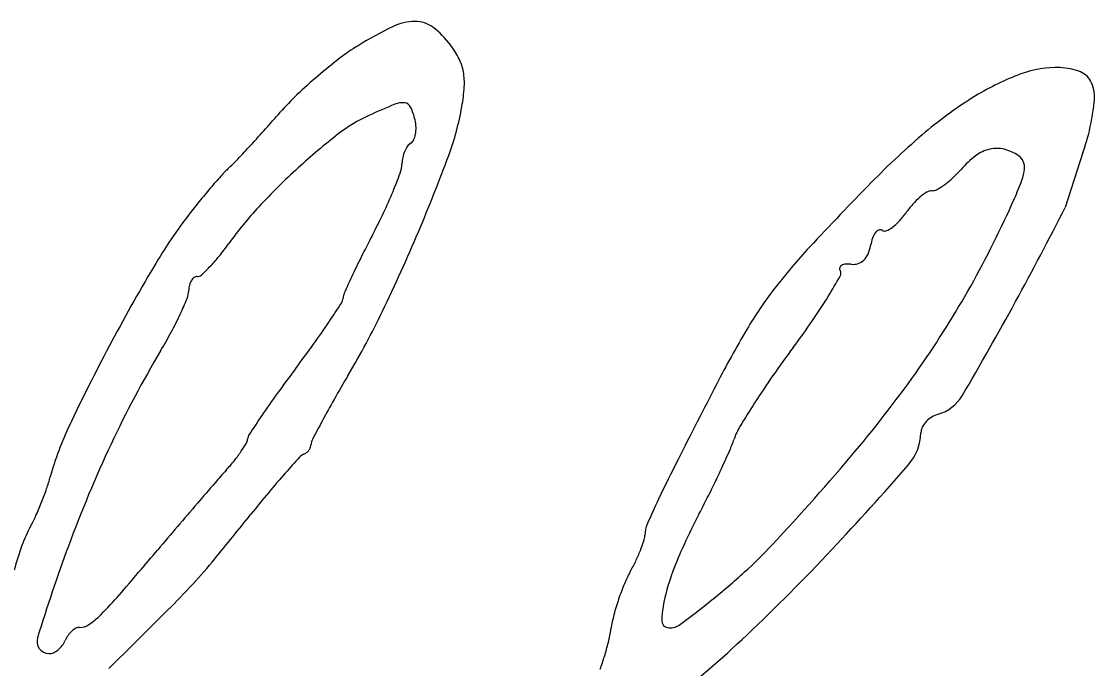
# Model space of a CAD drawing. Extents: x 44.2 to 78.2, y 4.5 to 26.5.
# Drawn here: x 71.5804 to 71.8127, y 7.6913 to 7.8316 of the extents above; entities that cross this region are included whole.
import ezdxf

# ---------------------------------------------------------------- set-up
doc = ezdxf.new("R2010")
doc.units = 0
doc.layers.add('SH_Text', color=7, linetype='Continuous')

msp = doc.modelspace()

# ---------------------------------------------------------------- linework, layer by layer
at = {"layer": 'SH_Text'}
msp.add_line((71.81021188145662, 7.803183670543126), (71.80636265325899, 7.791265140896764), dxfattribs=at)
for centre, radius, start, end in [((71.66568774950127, 7.820205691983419), 0.011357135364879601, 90.48004497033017, 115.90598454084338), ((71.6656460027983, 7.8251883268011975), 0.006374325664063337, 53.31136134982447, 90.48005043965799), ((71.69756816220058, 7.754567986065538), 0.08432746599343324, 115.90597378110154, 121.70375710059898), ((71.65852532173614, 7.815631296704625), 0.018292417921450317, 36.37299766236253, 53.3112661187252), ((71.65629962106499, 7.813991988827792), 0.021056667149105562, 26.68432398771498, 36.37299402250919), ((71.67945924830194, 7.7838846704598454), 0.04986878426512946, 121.70385018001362, 127.38894615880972), ((71.71438035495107, 7.738191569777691), 0.10737828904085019, 127.38897143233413, 130.5927427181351), ((71.66562957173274, 7.81868127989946), 0.010614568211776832, 10.509301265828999, 26.684262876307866), ((71.71556424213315, 7.736809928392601), 0.10919777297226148, 130.59273507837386, 133.78459116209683), ((71.6633766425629, 7.818263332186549), 0.01290593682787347, 356.1622465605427, 10.509360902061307), ((71.81655702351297, 7.766883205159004), 0.05684293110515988, 110.35511499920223, 121.36941862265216), ((71.80453234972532, 7.799294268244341), 0.022273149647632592, 88.18437264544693, 110.3551118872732), ((71.80482677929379, 7.8085824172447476), 0.012980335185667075, 68.07832060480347, 88.18438090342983), ((71.80803376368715, 7.816551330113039), 0.004390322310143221, 23.002995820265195, 68.07830734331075), ((71.63579199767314, 7.82011374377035), 0.04055257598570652, 350.05002928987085, 356.1622685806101), ((71.80444701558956, 7.815028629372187), 0.008286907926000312, 353.30455185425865, 23.002965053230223), ((71.68074871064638, 7.773134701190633), 0.058882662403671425, 133.78453871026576, 138.85232640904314), ((71.83169730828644, 7.742049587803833), 0.08592792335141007, 121.36940014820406, 130.32521116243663), ((71.72577001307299, 7.656658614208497), 0.16971812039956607, 112.36810504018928, 114.42038500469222), ((71.66291653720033, 7.809393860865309), 0.004555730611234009, 84.48502754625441, 112.36816572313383), ((71.66320217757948, 7.812352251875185), 0.0015835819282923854, 24.805273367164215, 84.48500790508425), ((71.65181554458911, 7.80708958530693), 0.01412754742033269, 12.8393945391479, 24.805389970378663), ((71.61593375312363, 7.823597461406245), 0.060714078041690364, 339.6947504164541, 350.04998333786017), ((71.75493978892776, 7.820840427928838), 0.058134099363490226, 346.25020941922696, 353.3045289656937), ((71.36776732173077, 8.046624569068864), 0.35675426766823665, 318.0838943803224, 318.8523424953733), ((71.66925055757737, 7.7811374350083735), 0.033008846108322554, 114.42046628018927, 127.91108268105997), ((71.65708817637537, 7.808291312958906), 0.008719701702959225, 2.25521428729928, 12.839381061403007), ((71.37212421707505, 8.042712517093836), 0.35089878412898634, 317.30589627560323, 318.0839699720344), ((71.65888928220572, 7.808362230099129), 0.006917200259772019, 349.66430567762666, 2.255319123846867), ((71.73695452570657, 7.6942025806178), 0.14319730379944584, 127.91108893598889, 132.44832180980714), ((71.66390445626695, 7.806559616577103), 0.0015476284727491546, 299.9018717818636, 335.00603089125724), ((71.6607756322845, 7.808018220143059), 0.004999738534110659, 335.0059279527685, 349.6641696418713), ((71.8878177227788, 7.675933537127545), 0.17265066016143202, 130.32518375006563, 135.63875878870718), ((71.77989847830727, 7.81473311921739), 0.03243905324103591, 339.14308995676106, 346.2503002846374), ((71.39943872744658, 8.017512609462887), 0.313735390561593, 316.54844974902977, 317.3058971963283), ((71.67043817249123, 7.800438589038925), 0.007696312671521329, 156.8819530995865, 167.47663980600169), ((71.66916938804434, 7.800980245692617), 0.006316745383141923, 145.38342498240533, 156.88196824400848), ((71.6657593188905, 7.8033341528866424), 0.0021731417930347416, 119.90183804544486, 145.3834640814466), ((71.79199907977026, 7.795750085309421), 0.008359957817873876, 103.32603446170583, 126.84962513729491), ((71.79157243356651, 7.797551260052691), 0.006508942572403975, 75.94520635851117, 103.32601493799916), ((71.79077479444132, 7.794365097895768), 0.009793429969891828, 55.78273218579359, 75.9451923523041), ((71.59444118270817, 7.832775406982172), 0.045120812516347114, 313.3792050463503, 316.5483763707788), ((71.67033269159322, 7.800462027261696), 0.007588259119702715, 167.47670280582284, 178.18436161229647), ((71.30930770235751, 7.93705401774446), 0.3876573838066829, 337.06312904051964, 339.6947231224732), ((71.79928510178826, 7.786028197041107), 0.020509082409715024, 126.84957843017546, 138.88322625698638), ((71.79465156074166, 7.800065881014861), 0.0028993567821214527, 23.70660777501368, 55.78282958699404), ((71.79431030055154, 7.799916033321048), 0.003272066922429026, 354.4084857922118, 23.706575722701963), ((71.64632820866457, 7.777866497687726), 0.030425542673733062, 133.37918965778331, 137.76338620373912), ((71.74093733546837, 7.689848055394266), 0.14909854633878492, 132.44827701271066, 137.06706652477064), ((71.57181753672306, 7.831546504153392), 0.09632068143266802, 337.52640471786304, 340.0567127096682), ((71.65625533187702, 7.80090827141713), 0.006496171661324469, 340.0567551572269, 358.18436881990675), ((71.765352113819, 7.815647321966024), 0.024532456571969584, 313.07079462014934, 318.8832362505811), ((71.78803511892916, 7.800530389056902), 0.009577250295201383, 339.4436926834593, 354.40844348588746), ((71.72042706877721, 7.71059147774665), 0.1305083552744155, 137.7634046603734, 139.250094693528), ((72.3288581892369, 7.244618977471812), 0.7895371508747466, 135.63876405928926, 137.04180558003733), ((71.77091059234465, 7.809023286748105), 0.01586997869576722, 299.13485744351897, 306.23474095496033), ((71.76861127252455, 7.812160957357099), 0.019759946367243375, 306.2346688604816, 313.07077742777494), ((71.7255560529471, 7.8239603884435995), 0.07630504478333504, 336.1995765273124, 339.4436760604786), ((71.73174644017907, 7.7008383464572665), 0.14544996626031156, 139.25016348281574, 140.72608235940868), ((71.5661771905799, 7.83387977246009), 0.10242458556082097, 334.6842187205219, 337.52640203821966), ((71.78313837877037, 7.783869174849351), 0.012642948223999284, 122.06084956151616, 130.48343138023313), ((71.77746869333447, 7.792921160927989), 0.0019619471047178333, 88.70627938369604, 122.06083066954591), ((71.77756281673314, 7.79708869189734), 0.002206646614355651, 268.7061270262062, 299.13483909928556), ((71.71336278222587, 7.715871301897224), 0.12170236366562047, 140.72610991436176, 142.41309637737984), ((71.78877310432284, 7.778188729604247), 0.020662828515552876, 138.35853092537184, 144.9505399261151), ((71.78551240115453, 7.781087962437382), 0.01629960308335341, 130.48352007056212, 138.35858889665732), ((71.59219167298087, 7.882782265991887), 0.22206536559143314, 330.73642763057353, 336.19957652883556), ((71.70892024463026, 7.719290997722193), 0.11609607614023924, 142.41313497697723, 149.40128274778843), ((71.69076195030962, 7.736527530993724), 0.08056721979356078, 137.06699181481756, 144.38896293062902), ((71.53915064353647, 7.846664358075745), 0.13232240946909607, 332.33857744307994, 334.68418475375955), ((71.7574473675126, 7.800163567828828), 0.017601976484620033, 317.487318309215, 324.9505483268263), ((71.15364693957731, 8.121150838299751), 0.7313428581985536, 331.38204760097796, 333.1877440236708), ((71.76541314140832, 7.79176795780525), 0.005976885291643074, 291.71370696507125, 306.15578587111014), ((71.76299370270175, 7.79507903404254), 0.01007772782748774, 306.1558721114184, 317.48729778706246), ((71.89712694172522, 7.659029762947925), 0.2718480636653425, 152.33854181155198, 153.45488395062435), ((71.31190634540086, 7.9359545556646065), 0.3848357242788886, 334.25139242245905, 337.063099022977), ((71.77447282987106, 7.781216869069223), 0.010379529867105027, 160.84740008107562, 170.09312842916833), ((71.76876616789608, 7.783198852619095), 0.004338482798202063, 143.1061758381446, 160.84747040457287), ((71.76672470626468, 7.784731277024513), 0.001785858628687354, 113.30106586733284, 143.1060660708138), ((71.76631490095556, 7.785682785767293), 0.0007498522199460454, 56.46680413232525, 113.30107147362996), ((71.7672653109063, 7.787116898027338), 0.0009706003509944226, 236.46698153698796, 291.71376151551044), ((71.57778293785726, 7.817445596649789), 0.05840036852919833, 320.980711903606, 324.38887198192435), ((71.84260018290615, 7.697398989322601), 0.12511515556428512, 137.04179044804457, 142.51616292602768), ((71.75618096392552, 7.78441155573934), 0.00818921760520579, 336.6014778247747, 350.0932361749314), ((71.59443803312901, 7.803949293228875), 0.0369634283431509, 316.1795543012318, 320.98069652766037), ((71.80546202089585, 7.70482241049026), 0.16938136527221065, 153.454898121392, 155.04609094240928), ((71.75990300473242, 7.782801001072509), 0.004133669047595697, 314.10085994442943, 336.60144933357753), ((71.9709840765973, 7.564314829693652), 0.42055471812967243, 149.40128639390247, 152.08283568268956), ((71.59577484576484, 7.802666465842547), 0.03511066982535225, 312.09474378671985, 316.1795002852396), ((71.75834484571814, 7.778004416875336), 0.0008132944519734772, 164.8217432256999, 209.90190422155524), ((71.75832941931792, 7.778008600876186), 0.0007973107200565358, 119.06937880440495, 164.8216756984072), ((71.75657970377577, 7.776989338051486), 0.0012229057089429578, 330.6025631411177, 29.90186871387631), ((71.75897636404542, 7.776844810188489), 0.002128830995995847, 94.1844243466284, 119.06941552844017), ((71.75931507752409, 7.772215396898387), 0.006770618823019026, 83.67609058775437, 94.18455827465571), ((71.76045505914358, 7.78250187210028), 0.003578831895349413, 263.6761042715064, 287.6996253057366), ((71.76058379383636, 7.782098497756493), 0.0031554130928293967, 287.69954875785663, 314.1009175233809), ((71.62025109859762, 7.773551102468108), 0.0036169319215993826, 149.02414172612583, 165.85755721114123), ((71.6191553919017, 7.774208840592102), 0.002338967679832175, 127.70283823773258, 149.02412748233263), ((71.61835094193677, 7.775249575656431), 0.0010235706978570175, 88.18440197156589, 127.70300899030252), ((71.61842526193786, 7.777594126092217), 0.00132215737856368, 268.1843748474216, 312.09485999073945), ((71.86926979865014, 7.675130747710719), 0.23975911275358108, 155.0460747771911, 155.98938716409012), ((71.62505612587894, 7.8510916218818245), 0.15218515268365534, 328.6810358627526, 330.60246210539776), ((71.61148976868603, 7.773430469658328), 0.005093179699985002, 337.98551136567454, 358.18435724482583), ((71.62205958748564, 7.773095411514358), 0.005481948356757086, 165.85750160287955, 178.18436157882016), ((71.81234834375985, 7.720598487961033), 0.0869917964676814, 142.51616382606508, 149.4436340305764), ((71.60263296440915, 7.876931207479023), 0.21009642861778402, 325.041579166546, 330.7365239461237), ((71.5493542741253, 7.798553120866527), 0.07211531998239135, 335.0732071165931, 337.98550941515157), ((71.647924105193, 7.771674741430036), 0.002086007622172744, 326.8827352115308, 358.184420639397), ((71.65288985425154, 7.771517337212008), 0.0028822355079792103, 155.98943393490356, 178.1844667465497), ((71.6618381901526, 7.828711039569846), 0.10912925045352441, 325.41771501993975, 328.68106205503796), ((71.17518462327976, 8.109399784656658), 0.7068080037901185, 329.4807575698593, 331.3820171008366), ((71.3799741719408, 7.946464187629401), 0.3220055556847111, 326.00748806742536, 326.8827341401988), ((71.49193228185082, 7.8491257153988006), 0.18496430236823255, 329.38771925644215, 334.25140066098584), ((71.54420993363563, 7.8009439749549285), 0.07778809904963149, 331.843768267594, 335.0732030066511), ((71.48727597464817, 7.874108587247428), 0.19258759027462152, 324.2726105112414, 326.0074935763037), ((71.58948269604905, 7.878592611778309), 0.1970126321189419, 323.32077891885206, 325.41774592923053), ((71.5241235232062, 7.811694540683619), 0.10057051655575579, 329.1800554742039, 331.843730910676), ((71.93761662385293, 7.646643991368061), 0.232461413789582, 149.44368723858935, 152.7698174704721), ((71.37828920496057, 7.952503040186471), 0.32684036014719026, 323.1050926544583, 324.2725413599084), ((71.98389457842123, 7.557474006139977), 0.43516560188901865, 152.08282265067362, 154.62000529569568), ((71.80811670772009, 7.6422665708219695), 0.23012264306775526, 149.180046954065, 154.8685785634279), ((71.94207760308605, 7.615975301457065), 0.24263611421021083, 143.3207734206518, 145.09278197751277), ((71.914708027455, 7.549822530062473), 0.3439030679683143, 143.10503700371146, 144.21381627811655), ((71.94997039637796, 7.578109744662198), 0.34724671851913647, 149.38765458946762, 150.39376201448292), ((71.90459159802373, 7.642132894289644), 0.1969259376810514, 145.09277535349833, 147.16499263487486), ((71.56437108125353, 7.903680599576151), 0.25678156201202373, 319.94914473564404, 325.0416720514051), ((75.33343868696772, 5.89917048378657), 4.051528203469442, 152.76986698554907, 153.02998971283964), ((71.79894407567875, 7.633271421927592), 0.20119704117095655, 144.21375274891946, 145.87025947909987), ((71.77649736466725, 7.7549274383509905), 0.008791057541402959, 285.79318207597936, 329.4807648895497), ((71.8284986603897, 7.647132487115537), 0.20753443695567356, 150.393689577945, 151.8730460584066), ((71.89386519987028, 7.6490550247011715), 0.18415990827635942, 147.165034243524, 149.03466864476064), ((71.9227423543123, 7.549360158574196), 0.35075343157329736, 145.870289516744, 146.6735730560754), ((71.7805852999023, 7.7408413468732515), 0.005889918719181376, 121.7893959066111, 137.04166425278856), ((71.78039439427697, 7.7411493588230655), 0.005527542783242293, 105.79315055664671, 121.7893162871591), ((71.6518545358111, 7.7149960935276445), 0.06765533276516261, 154.61995466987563, 164.6565670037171), ((71.94766762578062, 7.5834297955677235), 0.34266132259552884, 151.87299779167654, 152.62975769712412), ((71.74810897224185, 7.736514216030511), 0.01417759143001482, 149.0346900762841, 161.2383738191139), ((71.77806985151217, 7.742338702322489), 0.002939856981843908, 153.37439956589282, 178.18441933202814), ((71.78003553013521, 7.741353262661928), 0.0051387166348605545, 137.04161614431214, 153.37437610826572), ((71.62754266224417, 7.741099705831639), 0.0018011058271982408, 328.69300211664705, 358.0954730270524), ((71.63133159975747, 7.740973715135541), 0.0019899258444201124, 146.6737101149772, 178.09550188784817), ((71.64551218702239, 7.7398532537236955), 0.002416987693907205, 152.62969798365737, 178.18443621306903), ((71.70483348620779, 7.751214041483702), 0.03152637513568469, 336.16626193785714, 341.23840198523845), ((71.76394332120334, 7.742786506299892), 0.011193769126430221, 318.9391684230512, 358.1843448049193), ((71.85399964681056, 7.6207426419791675), 0.28080324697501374, 154.8685605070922, 159.76843641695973), ((71.59815082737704, 7.759112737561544), 0.036276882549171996, 321.2977911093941, 325.24966226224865), ((71.59975998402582, 7.75799642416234), 0.034318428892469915, 325.2496453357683, 328.6930917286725), ((71.64067957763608, 7.73988637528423), 0.002251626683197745, 291.48387754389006, 309.0479233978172), ((71.6402293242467, 7.740441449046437), 0.0029663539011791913, 309.04783750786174, 323.3326286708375), ((71.64032589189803, 7.740369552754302), 0.002845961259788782, 323.33266893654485, 337.90600077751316), ((71.64126621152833, 7.739987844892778), 0.0018311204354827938, 337.9059535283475, 358.18438959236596), ((71.53837239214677, 7.824749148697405), 0.2135063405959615, 334.9307722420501, 336.1662864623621), ((71.3708750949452, 8.06633547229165), 0.5095607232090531, 316.8996216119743, 319.94918137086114), ((71.58641836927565, 7.768512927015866), 0.05131064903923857, 318.2503150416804, 321.29781251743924), ((71.86760054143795, 7.531108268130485), 0.3065875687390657, 137.7772143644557, 138.6407722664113), ((71.6424271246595, 7.735446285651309), 0.0025199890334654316, 111.48371472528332, 137.7772016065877), ((72.03642583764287, 7.576909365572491), 0.352190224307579, 153.0300032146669, 154.58842439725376), ((71.80457680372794, 7.573801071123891), 0.24110311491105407, 138.25028601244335, 139.12415700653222), ((71.78385719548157, 7.604832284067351), 0.19501616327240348, 138.6408097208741, 140.25262801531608), ((71.51480516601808, 7.835772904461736), 0.23952436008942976, 333.6667212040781, 334.93088246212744), ((71.2521083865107, 8.18867412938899), 0.6900094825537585, 316.8927616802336, 318.93908336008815), ((71.54816897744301, 7.743445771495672), 0.039862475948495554, 340.78669123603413, 344.6565387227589), ((72.7048821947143, 6.794595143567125), 1.431780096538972, 139.12412372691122, 139.3581196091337), ((71.51596563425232, 7.7546685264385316), 0.07396534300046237, 338.3503546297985, 340.78670857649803), ((71.88271750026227, 7.522618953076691), 0.32359451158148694, 140.25266148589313, 141.3557113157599), ((71.51239387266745, 7.836965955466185), 0.24221465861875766, 332.4131926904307, 333.66681184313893), ((71.51720695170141, 7.754175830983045), 0.07262982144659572, 335.9048186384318, 338.35033886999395), ((72.8362504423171, 6.681830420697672), 1.6049086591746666, 139.35806957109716, 139.59527401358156), ((71.85556000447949, 7.662835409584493), 0.1519510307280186, 154.58837275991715, 156.81252509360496), ((71.55327946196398, 7.738043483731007), 0.03311427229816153, 331.50523181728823, 335.90477799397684), ((70.85108580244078, 8.3474673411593), 0.9972532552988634, 320.64633776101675, 321.35565724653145), ((71.84821400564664, 7.661501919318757), 0.1366821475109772, 152.4132077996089, 156.7948842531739), ((71.61008611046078, 7.707206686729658), 0.03152243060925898, 151.50520079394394, 160.00788738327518), ((72.78460841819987, 6.7257861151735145), 1.5370927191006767, 139.5952042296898, 139.84020088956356), ((71.72207137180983, 7.720014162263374), 0.006731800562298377, 156.81244765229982, 178.1844026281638), ((71.71081805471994, 7.720370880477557), 0.00452716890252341, 341.9236738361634, 358.18437750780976), ((71.63930511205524, 7.696576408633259), 0.06261508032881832, 160.00789926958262, 165.0958451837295), ((71.93774449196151, 7.589877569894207), 0.3700548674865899, 159.76835235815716, 163.0078691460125), ((71.6835748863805, 7.729262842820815), 0.033184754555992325, 338.18170850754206, 341.9237070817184), ((71.66713062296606, 7.789100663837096), 0.10381883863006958, 312.2614073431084, 316.89966947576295), ((71.44065737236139, 8.012188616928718), 0.43175020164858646, 313.4215718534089, 316.89274309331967), ((70.59047122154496, 8.577339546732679), 1.3338806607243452, 319.28852297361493, 319.8401656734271), ((71.52512457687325, 7.794718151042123), 0.1255538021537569, 317.381324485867, 320.6462754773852), ((71.67896923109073, 7.731106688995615), 0.03814578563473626, 334.3876858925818, 338.1816949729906), ((71.7749510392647, 7.692910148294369), 0.05697054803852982, 156.79482706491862, 165.22038424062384), ((71.67574825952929, 7.732650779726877), 0.04171774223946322, 330.8399749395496, 334.38767539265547), ((71.73358311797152, 7.70038089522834), 0.024510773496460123, 150.83995731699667, 157.62729299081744), ((71.63247963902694, 7.82723320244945), 0.155343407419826, 308.8321578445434, 312.2613980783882), ((71.48086243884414, 7.835446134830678), 0.18570282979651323, 314.92314906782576, 317.3812729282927), ((71.76010928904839, 7.6894622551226), 0.053196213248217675, 157.627172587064, 161.4296591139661), ((71.5445140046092, 7.756400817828), 0.07525520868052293, 314.809667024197, 319.2884808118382), ((71.76118242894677, 7.689101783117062), 0.05432827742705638, 161.42972024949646, 165.2131897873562), ((71.74629788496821, 7.700469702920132), 0.02733695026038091, 165.220322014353, 177.05694929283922), ((71.58009504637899, 7.892311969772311), 0.23888615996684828, 306.7720404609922, 308.8321120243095), ((69.04975733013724, 10.273091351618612), 3.628432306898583, 314.64022959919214, 314.92304142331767), ((71.58411257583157, 7.716538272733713), 0.01906740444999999, 304.70993929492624, 314.8096841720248), ((71.73766516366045, 7.695309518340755), 0.03000549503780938, 165.2131844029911, 171.11403295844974), ((71.72062304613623, 7.701789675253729), 0.001628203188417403, 177.05692780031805, 268.1844077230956), ((71.72069856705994, 7.7041720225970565), 0.004011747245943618, 268.1843552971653, 306.7720816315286), ((71.59498406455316, 7.695373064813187), 0.00552997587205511, 132.4297487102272, 145.26363499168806), ((71.59416083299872, 7.696273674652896), 0.004309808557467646, 118.00589399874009, 132.42971087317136), ((71.59290177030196, 7.698641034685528), 0.0016284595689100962, 88.18436283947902, 118.00581189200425), ((71.59305965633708, 7.703621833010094), 0.003354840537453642, 268.1844067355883, 304.7099638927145), ((71.67110993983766, 7.705715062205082), 0.037358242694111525, 346.57638154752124, 351.11407260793), ((71.57369509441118, 7.871611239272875), 0.23820166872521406, 308.0035447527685, 313.42157001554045), ((71.58640004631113, 7.697241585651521), 0.0026722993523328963, 163.0079036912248, 268.1843658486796), ((71.58493885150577, 7.699520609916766), 0.005331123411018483, 308.9699142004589, 322.89076911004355), ((71.58508850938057, 7.699407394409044), 0.00514346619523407, 322.8907001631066, 337.1907869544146), ((71.59545049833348, 7.695049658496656), 0.006097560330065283, 145.26368069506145, 157.19082076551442), ((71.65934472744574, 7.708522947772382), 0.04945388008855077, 342.89934763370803, 346.5765043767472), ((71.58638555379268, 7.696784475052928), 0.0022149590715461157, 268.18442749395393, 293.8627428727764), ((71.58546041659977, 7.698875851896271), 0.004501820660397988, 293.86266216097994, 308.96980855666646), ((71.66367880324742, 7.707189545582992), 0.044919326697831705, 339.1546146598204, 342.89936269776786)]:
    msp.add_arc(centre, radius, start, end, dxfattribs=at)

doc.saveas('drawing.dxf')
